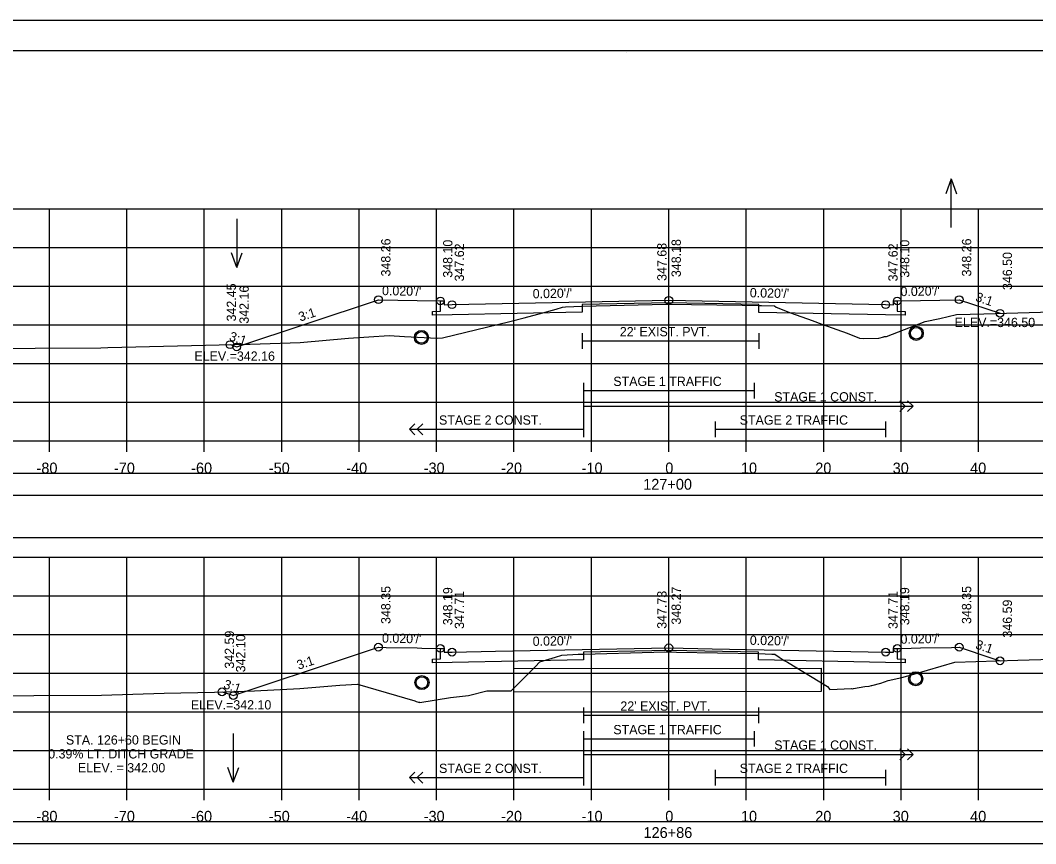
# Model space of a CAD drawing. Extents: x 1368122 to 1710785, y 373130 to 557566.
# Drawn here: x 1368605.1 to 1368736.3, y 376864 to 376970.4 of the extents above; entities that cross this region are included whole.
import ezdxf

# ---------------------------------------------------------------- set-up
doc = ezdxf.new("R2010")
doc.units = 0
for name, color, linetype in [('R_Alt Surface', 7, 'Continuous'), ('R_Axis', 7, 'Continuous'), ('R_Axis Annot', 7, 'Continuous'), ('R_Border', 7, 'Continuous'), ('R_Exist Surface', 7, 'Continuous'), ('R_Fin Surface', 7, 'Continuous'), ('R_Grid', 7, 'Continuous'), ('R_No Plot', 7, 'Continuous'), ('R_Striping', 7, 'Continuous'), ('R_Water', 7, 'Continuous'), ('R_Water Annot', 7, 'Continuous'), ('R_Xsect Elev', 7, 'Continuous'), ('R_Xsect Slope', 7, 'Continuous')]:
    doc.layers.add(name, color=color, linetype=linetype)

msp = doc.modelspace()

# ---------------------------------------------------------------- linework, layer by layer
msp.add_lwpolyline([(1368539.73, 376903.58), (1368838.03, 376903.58), (1368838.03, 376908.99), (1368539.73, 376908.99)], close=True)
at = {"layer": 'R_Alt Surface'}
for points in [[(1368718.38, 376934.15), (1368718.38, 376932.81), (1368719.38, 376932.79), (1368719.38, 376932.29), (1368716.88, 376932.34), (1368700.5, 376932.67), (1368700.49, 376933.67), (1368688.88, 376933.9), (1368677.7, 376933.68), (1368677.7, 376932.68), (1368660.88, 376932.34), (1368658.38, 376932.29), (1368658.38, 376932.79), (1368659.38, 376932.81), (1368659.38, 376934.15)], [(1368677.7, 376929.98), (1368677.7, 376927.98)], [(1368700.49, 376929.98), (1368700.49, 376927.98)], [(1368677.7, 376928.98), (1368700.49, 376928.98)], [(1368718.38, 376889.25), (1368718.38, 376887.9), (1368719.38, 376887.88), (1368719.38, 376887.38), (1368716.88, 376887.43), (1368700.46, 376887.76), (1368700.46, 376888.76), (1368688.88, 376889), (1368677.87, 376888.78), (1368677.87, 376887.78), (1368660.88, 376887.43), (1368658.38, 376887.38), (1368658.38, 376887.88), (1368659.38, 376887.9), (1368659.38, 376889.25)], [(1368677.87, 376881.61), (1368677.87, 376879.61)], [(1368700.46, 376881.61), (1368700.46, 376879.61)], [(1368677.87, 376880.61), (1368700.46, 376880.61)]]:
    msp.add_lwpolyline(points, dxfattribs=at)
for points in [[(1368539.73, 376909.05), (1368838.03, 376909.05), (1368838.03, 376911.86), (1368539.73, 376911.86)], [(1368539.73, 376864.05), (1368838.03, 376864.05), (1368838.03, 376866.86), (1368539.73, 376866.86)]]:
    msp.add_lwpolyline(points, close=True, dxfattribs=at)
at = {"layer": 'R_Axis'}
for p, q in [((1368538.88, 376916.06), (1368838.88, 376916.06)), ((1368608.88, 376914.66), (1368608.88, 376916.06)), ((1368618.88, 376914.66), (1368618.88, 376916.06)), ((1368628.88, 376914.66), (1368628.88, 376916.06)), ((1368638.88, 376914.66), (1368638.88, 376916.06)), ((1368648.88, 376914.66), (1368648.88, 376916.06)), ((1368658.88, 376914.66), (1368658.88, 376916.06)), ((1368668.88, 376914.66), (1368668.88, 376916.06)), ((1368678.88, 376914.66), (1368678.88, 376916.06)), ((1368688.88, 376914.66), (1368688.88, 376916.06)), ((1368698.88, 376914.66), (1368698.88, 376916.06)), ((1368708.88, 376914.66), (1368708.88, 376916.06)), ((1368718.88, 376914.66), (1368718.88, 376916.06)), ((1368728.88, 376914.66), (1368728.88, 376916.06)), ((1368538.88, 376871.06), (1368838.88, 376871.06)), ((1368608.88, 376869.66), (1368608.88, 376871.06)), ((1368618.88, 376869.66), (1368618.88, 376871.06)), ((1368628.88, 376869.66), (1368628.88, 376871.06)), ((1368638.88, 376869.66), (1368638.88, 376871.06)), ((1368648.88, 376869.66), (1368648.88, 376871.06)), ((1368658.88, 376869.66), (1368658.88, 376871.06)), ((1368668.88, 376869.66), (1368668.88, 376871.06)), ((1368678.88, 376869.66), (1368678.88, 376871.06)), ((1368688.88, 376869.66), (1368688.88, 376871.06)), ((1368698.88, 376869.66), (1368698.88, 376871.06)), ((1368708.88, 376869.66), (1368708.88, 376871.06)), ((1368718.88, 376869.66), (1368718.88, 376871.06)), ((1368728.88, 376869.66), (1368728.88, 376871.06))]:
    msp.add_line(p, q, dxfattribs=at)
at = {"layer": 'R_Border'}
for p, q in [((1368530.88, 376966.52), (1368847.06, 376966.52)), ((1368683.4, 376966.26), (1368683.4, 376966.26)), ((1368683.4, 376966.26), (1368683.4, 376966.26))]:
    msp.add_line(p, q, dxfattribs=at)
at = {"layer": 'R_Exist Surface'}
for points in [[(1368598.53, 376927.99), (1368615.53, 376928.11), (1368616.45, 376928.12), (1368634.44, 376928.55), (1368634.83, 376928.57), (1368641.25, 376928.8), (1368647.53, 376929.33), (1368652.78, 376929.7), (1368654.75, 376929.56), (1368658.98, 376929.36), (1368659.63, 376929.38), (1368668.33, 376931.5), (1368670.19, 376931.95), (1368672.61, 376932.63), (1368674.31, 376933.1), (1368675.13, 376933.35), (1368675.52, 376933.37), (1368677.7, 376933.47), (1368679.51, 376933.52), (1368688.54, 376933.74), (1368698.33, 376933.61), (1368700.49, 376933.58), (1368700.85, 376933.56), (1368702.53, 376933.5), (1368702.76, 376933.33), (1368704.6, 376932.63), (1368707.39, 376931.6), (1368708.62, 376931.16), (1368711.92, 376929.99), (1368713.51, 376929.32), (1368714.01, 376929.29), (1368716, 376929.33), (1368716.64, 376929.53), (1368716.69, 376929.54), (1368716.99, 376929.57), (1368719.3, 376930.45), (1368722, 376931.5), (1368723.86, 376931.88), (1368726.04, 376932.38), (1368729.58, 376932.49), (1368745.62, 376932.97)], [(1368595.98, 376883.04), (1368606.88, 376883.17), (1368615.6, 376883.23), (1368623.71, 376883.46), (1368630.21, 376883.62), (1368635.37, 376883.75), (1368641.23, 376884.07), (1368646.4, 376884.5), (1368648.68, 376884.65), (1368656.07, 376882.46), (1368656.26, 376882.38), (1368656.54, 376882.3), (1368656.66, 376882.29), (1368656.67, 376882.29), (1368656.72, 376882.27), (1368660.67, 376882.91), (1368663.01, 376883.15), (1368665.39, 376883.75), (1368668.4, 376883.76), (1368668.52, 376883.77), (1368671.61, 376886.88), (1368672.24, 376887.53), (1368674.25, 376888.14), (1368675.08, 376888.4), (1368677.19, 376888.49), (1368677.87, 376888.52), (1368686.95, 376888.76), (1368688.36, 376888.79), (1368689.89, 376888.77), (1368700.46, 376888.6), (1368702.18, 376888.53), (1368702.59, 376888.52), (1368703.12, 376888.14), (1368703.4, 376887.93), (1368703.52, 376887.87), (1368703.77, 376887.7), (1368704.2, 376887.48), (1368709.35, 376884.31), (1368709.68, 376883.94), (1368712.45, 376884.07), (1368712.58, 376884.04), (1368712.61, 376884.04), (1368712.74, 376884.06), (1368714.21, 376884.32), (1368714.75, 376884.37), (1368715.05, 376884.47), (1368715.09, 376884.47), (1368716.26, 376884.77), (1368717.19, 376885.1), (1368718.95, 376885.49), (1368720.54, 376885.91), (1368725.81, 376887.46), (1368733.93, 376887.72), (1368745.81, 376888.08)]]:
    msp.add_lwpolyline(points, dxfattribs=at)
for centre in [(1368720.83, 376929.97), (1368656.93, 376929.43), (1368720.76, 376885.33), (1368656.99, 376884.84)]:
    msp.add_circle(centre, 0.917, dxfattribs=at)
at = {"layer": 'R_Fin Surface'}
for points in [[(1368632.21, 376928.5), (1368633.08, 376928.21), (1368651.38, 376934.31), (1368656.38, 376934.21), (1368659.38, 376934.15), (1368659.88, 376934.15), (1368659.88, 376933.65), (1368660.88, 376933.67), (1368688.88, 376934.23), (1368716.88, 376933.67), (1368717.88, 376933.65), (1368717.88, 376934.15), (1368718.38, 376934.15), (1368721.38, 376934.21), (1368726.38, 376934.31), (1368731.65, 376932.56)], [(1368631.18, 376883.64), (1368632.38, 376883.24), (1368632.63, 376883.16), (1368647.66, 376888.17), (1368651.38, 376889.41), (1368652.38, 376889.39), (1368656.38, 376889.31), (1368656.98, 376889.29), (1368659.38, 376889.25), (1368659.48, 376889.25), (1368659.88, 376889.25), (1368659.88, 376888.85), (1368659.88, 376888.75), (1368660.68, 376888.76), (1368660.88, 376888.77), (1368666.48, 376888.88), (1368688.88, 376889.33), (1368694.48, 376889.21), (1368716.88, 376888.77), (1368717.68, 376888.75), (1368717.88, 376888.75), (1368717.88, 376889.15), (1368717.88, 376889.25), (1368717.98, 376889.25), (1368718.38, 376889.25), (1368718.98, 376889.26), (1368721.38, 376889.31), (1368725.38, 376889.39), (1368726.38, 376889.41), (1368730.59, 376888), (1368731.65, 376887.65)]]:
    msp.add_lwpolyline(points, dxfattribs=at)
at = {"layer": 'R_Grid'}
for p, q in [((1368538.88, 376946.06), (1368838.88, 376946.06)), ((1368608.88, 376916.06), (1368608.88, 376946.06)), ((1368618.88, 376916.06), (1368618.88, 376946.06)), ((1368628.88, 376916.06), (1368628.88, 376946.06)), ((1368638.88, 376916.06), (1368638.88, 376946.06)), ((1368648.88, 376916.06), (1368648.88, 376946.06)), ((1368658.88, 376916.06), (1368658.88, 376946.06)), ((1368668.88, 376916.06), (1368668.88, 376946.06)), ((1368678.88, 376916.06), (1368678.88, 376946.06)), ((1368688.88, 376916.06), (1368688.88, 376946.06)), ((1368698.88, 376916.06), (1368698.88, 376946.06)), ((1368708.88, 376916.06), (1368708.88, 376946.06)), ((1368718.88, 376916.06), (1368718.88, 376946.06)), ((1368728.88, 376916.06), (1368728.88, 376946.06)), ((1368538.88, 376941.06), (1368838.88, 376941.06)), ((1368538.88, 376936.06), (1368838.88, 376936.06)), ((1368538.88, 376931.06), (1368838.88, 376931.06)), ((1368538.88, 376926.06), (1368838.88, 376926.06)), ((1368538.88, 376921.06), (1368838.88, 376921.06)), ((1368538.88, 376916.06), (1368838.88, 376916.06)), ((1368538.88, 376901.06), (1368838.88, 376901.06)), ((1368608.88, 376871.06), (1368608.88, 376901.06)), ((1368618.88, 376871.06), (1368618.88, 376901.06)), ((1368628.88, 376871.06), (1368628.88, 376901.06)), ((1368638.88, 376871.06), (1368638.88, 376901.06)), ((1368648.88, 376871.06), (1368648.88, 376901.06)), ((1368658.88, 376871.06), (1368658.88, 376901.06)), ((1368668.88, 376871.06), (1368668.88, 376901.06)), ((1368678.88, 376871.06), (1368678.88, 376901.06)), ((1368688.88, 376871.06), (1368688.88, 376901.06)), ((1368698.88, 376871.06), (1368698.88, 376901.06)), ((1368708.88, 376871.06), (1368708.88, 376901.06)), ((1368718.88, 376871.06), (1368718.88, 376901.06)), ((1368728.88, 376871.06), (1368728.88, 376901.06)), ((1368538.88, 376896.06), (1368838.88, 376896.06)), ((1368538.88, 376891.06), (1368838.88, 376891.06)), ((1368538.88, 376886.06), (1368838.88, 376886.06)), ((1368538.88, 376881.06), (1368838.88, 376881.06)), ((1368538.88, 376876.06), (1368838.88, 376876.06)), ((1368538.88, 376871.06), (1368838.88, 376871.06))]:
    msp.add_line(p, q, dxfattribs=at)
at = {"layer": 'R_No Plot'}
msp.add_line((1368518.48, 376970.41), (1368851.81, 376970.41), dxfattribs=at)
for points in [[(1368518.47, 376970.41), (1368851.81, 376970.41), (1368851.81, 376757.07), (1368518.47, 376757.07)], [(1368764.8, 376966.52), (1368784.42, 376966.52), (1368784.42, 376956.64), (1368800.53, 376956.64), (1368823.73, 376956.64), (1368823.85, 376928.48), (1368847.06, 376928.48), (1368847.06, 376761.06), (1368530.88, 376761.06), (1368530.88, 376966.52)]]:
    msp.add_lwpolyline(points, close=True, dxfattribs=at)
for centre in [(1368651.38, 376934.31), (1368659.38, 376934.15), (1368688.88, 376934.23), (1368718.38, 376934.15), (1368726.38, 376934.31), (1368660.88, 376933.67), (1368716.88, 376933.67), (1368731.65, 376932.56), (1368731.65, 376932.56), (1368632.21, 376928.5), (1368633.08, 376928.21), (1368651.38, 376889.41), (1368726.38, 376889.41), (1368659.38, 376889.25), (1368660.88, 376888.77), (1368688.88, 376889.33), (1368716.88, 376888.77), (1368718.38, 376889.25), (1368731.65, 376887.65), (1368631.18, 376883.64), (1368632.63, 376883.16)]:
    msp.add_circle(centre, 0.5, dxfattribs=at)
at = {"layer": 'R_Striping'}
for p, q in [((1368719.42, 376920.56), (1368718.71, 376921.26)), ((1368718.71, 376919.85), (1368719.42, 376920.56)), ((1368720.42, 376920.56), (1368719.71, 376921.26)), ((1368719.71, 376919.85), (1368720.42, 376920.56)), ((1368655.38, 376917.56), (1368656.09, 376918.26)), ((1368655.38, 376917.56), (1368677.88, 376917.56)), ((1368656.09, 376916.85), (1368655.38, 376917.56)), ((1368656.38, 376917.56), (1368657.09, 376918.26)), ((1368657.09, 376916.85), (1368656.38, 376917.56)), ((1368719.42, 376875.56), (1368718.71, 376876.26)), ((1368718.71, 376874.85), (1368719.42, 376875.56)), ((1368720.42, 376875.56), (1368719.71, 376876.26)), ((1368719.71, 376874.85), (1368720.42, 376875.56)), ((1368655.38, 376872.56), (1368656.09, 376873.26)), ((1368656.38, 376872.56), (1368657.09, 376873.26)), ((1368655.38, 376872.56), (1368677.88, 376872.56)), ((1368656.09, 376871.85), (1368655.38, 376872.56)), ((1368657.09, 376871.85), (1368656.38, 376872.56))]:
    msp.add_line(p, q, dxfattribs=at)
for points in [[(1368677.88, 376923.56), (1368677.88, 376916.56)], [(1368699.88, 376923.56), (1368699.88, 376921.56)], [(1368677.88, 376922.56), (1368699.88, 376922.56)], [(1368677.88, 376920.56), (1368720.42, 376920.56)], [(1368694.88, 376918.56), (1368694.88, 376916.56)], [(1368694.88, 376917.56), (1368716.88, 376917.56)], [(1368716.88, 376918.56), (1368716.88, 376916.56)], [(1368677.88, 376878.56), (1368677.88, 376871.56)], [(1368699.88, 376878.56), (1368699.88, 376876.56)], [(1368677.88, 376877.56), (1368699.88, 376877.56)], [(1368677.88, 376875.56), (1368720.42, 376875.56)], [(1368694.88, 376873.56), (1368694.88, 376871.56)], [(1368716.88, 376873.56), (1368716.88, 376871.56)], [(1368694.88, 376872.56), (1368716.88, 376872.56)]]:
    msp.add_lwpolyline(points, dxfattribs=at)
at = {"layer": 'R_Water'}
for p, q in [((1368668.87, 376886.66), (1368708.58, 376886.72)), ((1368668.87, 376883.66), (1368668.87, 376886.66)), ((1368708.58, 376883.72), (1368708.58, 376886.72)), ((1368668.87, 376883.66), (1368708.58, 376883.72))]:
    msp.add_line(p, q, dxfattribs=at)
for centre in [(1368720.83, 376929.97), (1368656.93, 376929.43), (1368720.76, 376885.33), (1368656.99, 376884.84)]:
    msp.add_circle(centre, 0.75, dxfattribs=at)
at = {"layer": 'R_Water Annot'}
for p, q in [((1368725.35, 376949.92), (1368724.65, 376947.99)), ((1368725.35, 376943.63), (1368725.35, 376949.92)), ((1368725.35, 376949.92), (1368726.05, 376947.99)), ((1368633.08, 376944.74), (1368633.08, 376938.46)), ((1368633.08, 376938.46), (1368632.38, 376940.38)), ((1368633.08, 376938.46), (1368633.78, 376940.38)), ((1368632.63, 376878.24), (1368632.63, 376871.96)), ((1368632.63, 376871.96), (1368631.93, 376873.88)), ((1368632.63, 376871.96), (1368633.33, 376873.88))]:
    msp.add_line(p, q, dxfattribs=at)
at = {"layer": 'R_Xsect Elev'}
for p, q in [((1368688.88, 376933.74), (1368688.88, 376943.74)), ((1368688.88, 376888.79), (1368688.88, 376898.79))]:
    msp.add_line(p, q, dxfattribs=at)

# ---------------------------------------------------------------- texts
at = {"layer": 'R_Axis Annot'}
for s, p in [('-80', (1368607.22, 376911.86)), ('-70', (1368617.22, 376911.86)), ('-60', (1368627.19, 376911.86)), ('-50', (1368637.22, 376911.86)), ('-40', (1368647.22, 376911.86)), ('-30', (1368657.22, 376911.86)), ('-20', (1368667.22, 376911.86)), ('-10', (1368677.62, 376911.86)), ('0', (1368688.42, 376911.86)), ('10', (1368698.19, 376911.86)), ('20', (1368707.79, 376911.86)), ('30', (1368717.79, 376911.86)), ('40', (1368727.79, 376911.86)), ('127+00', (1368685.57, 376909.76)), ('-80', (1368607.22, 376866.86)), ('-70', (1368617.22, 376866.86)), ('-60', (1368627.19, 376866.86)), ('-50', (1368637.22, 376866.86)), ('-40', (1368647.22, 376866.86)), ('-30', (1368657.22, 376866.86)), ('-20', (1368667.22, 376866.86)), ('-10', (1368677.62, 376866.86)), ('0', (1368688.42, 376866.86)), ('10', (1368698.19, 376866.86)), ('20', (1368707.79, 376866.86)), ('30', (1368717.79, 376866.86)), ('40', (1368727.79, 376866.86)), ('126+86', (1368685.61, 376864.76))]:
    msp.add_text(s, height=1.4, dxfattribs=at).set_placement(p)
at = {"layer": 'R_Striping'}
for s, p in [('STAGE 1 TRAFFIC', (1368681.71, 376923.16)), ('STAGE 1 CONST.', (1368702.49, 376921.16)), ('STAGE 2 CONST.', (1368659.2, 376918.16)), ('STAGE 2 TRAFFIC', (1368698.03, 376918.16)), ('STAGE 1 TRAFFIC', (1368681.71, 376878.16)), ('STAGE 1 CONST.', (1368702.49, 376876.16)), ('STAGE 2 CONST.', (1368659.2, 376873.16)), ('STAGE 2 TRAFFIC', (1368698.03, 376873.16))]:
    msp.add_text(s, height=1.2, dxfattribs=at).set_placement(p)
at = {"layer": 'R_Water'}
for p in [(1368682.55, 376929.58), (1368682.62, 376881.21)]:
    msp.add_text("22' EXIST. PVT.", height=1.2, dxfattribs=at).set_placement(p)
at = {"layer": 'R_Xsect Elev'}
for s, p in [('348.26', (1368652.93, 376937.31)), ('348.10', (1368660.93, 376937.15)), ('347.62', (1368662.43, 376936.67)), ('347.68', (1368688.58, 376936.74)), ('348.18', (1368690.43, 376937.23)), ('347.62', (1368718.43, 376936.67)), ('348.10', (1368719.93, 376937.15)), ('348.26', (1368727.93, 376937.31)), ('346.50', (1368733.2, 376935.56)), ('346.50', (1368733.2, 376935.56)), ('342.45', (1368632.98, 376931.5)), ('342.16', (1368634.63, 376931.21)), ('348.35', (1368652.93, 376892.41)), ('348.19', (1368660.93, 376892.25)), ('347.71', (1368662.43, 376891.77)), ('347.73', (1368688.58, 376891.79)), ('348.27', (1368690.43, 376892.33)), ('347.71', (1368718.43, 376891.77)), ('348.19', (1368719.93, 376892.25)), ('348.35', (1368727.93, 376892.41)), ('346.59', (1368733.2, 376890.65)), ('342.59', (1368632.73, 376886.64)), ('342.10', (1368634.18, 376886.16))]:
    msp.add_text(s, height=1.2, rotation=90, dxfattribs=at).set_placement(p)
for s, p in [('ELEV.=346.50', (1368725.79, 376930.77)), ('ELEV.=342.16', (1368627.61, 376926.42)), ('ELEV.=342.10', (1368627.15, 376881.36)), ('STA. 126+60 BEGIN ', (1368611.02, 376876.83)), ('0.39% LT. DITCH GRADE', (1368608.73, 376875.03)), ('ELEV. = 342.00', (1368612.56, 376873.23))]:
    msp.add_text(s, height=1.2, dxfattribs=at).set_placement(p)
at = {"layer": 'R_Xsect Slope'}
for s, rotation, p in [("0.020'/'", 358.8542, (1368651.83, 376934.9)), ("0.020'/'", 1.1458, (1368671.31, 376934.48)), ("0.020'/'", 358.8542, (1368699.33, 376934.62)), ("0.020'/'", 1.1458, (1368718.81, 376934.76)), ('3:1', 341.5651, (1368728.39, 376934.17)), ('3:1', 18.4349, (1368641.28, 376931.47)), ('3:1', 341.5651, (1368632.01, 376929.09)), ("0.020'/'", 358.8542, (1368651.83, 376890)), ("0.020'/'", 1.1458, (1368718.81, 376889.85)), ("0.020'/'", 1.1458, (1368671.31, 376889.57)), ("0.020'/'", 358.8542, (1368699.33, 376889.72)), ('3:1', 341.5651, (1368728.39, 376889.26)), ('3:1', 18.4349, (1368641.06, 376886.49)), ('3:1', 341.5651, (1368631.28, 376884.14))]:
    msp.add_text(s, height=1.2, rotation=rotation, dxfattribs=at).set_placement(p)

doc.saveas('drawing.dxf')
